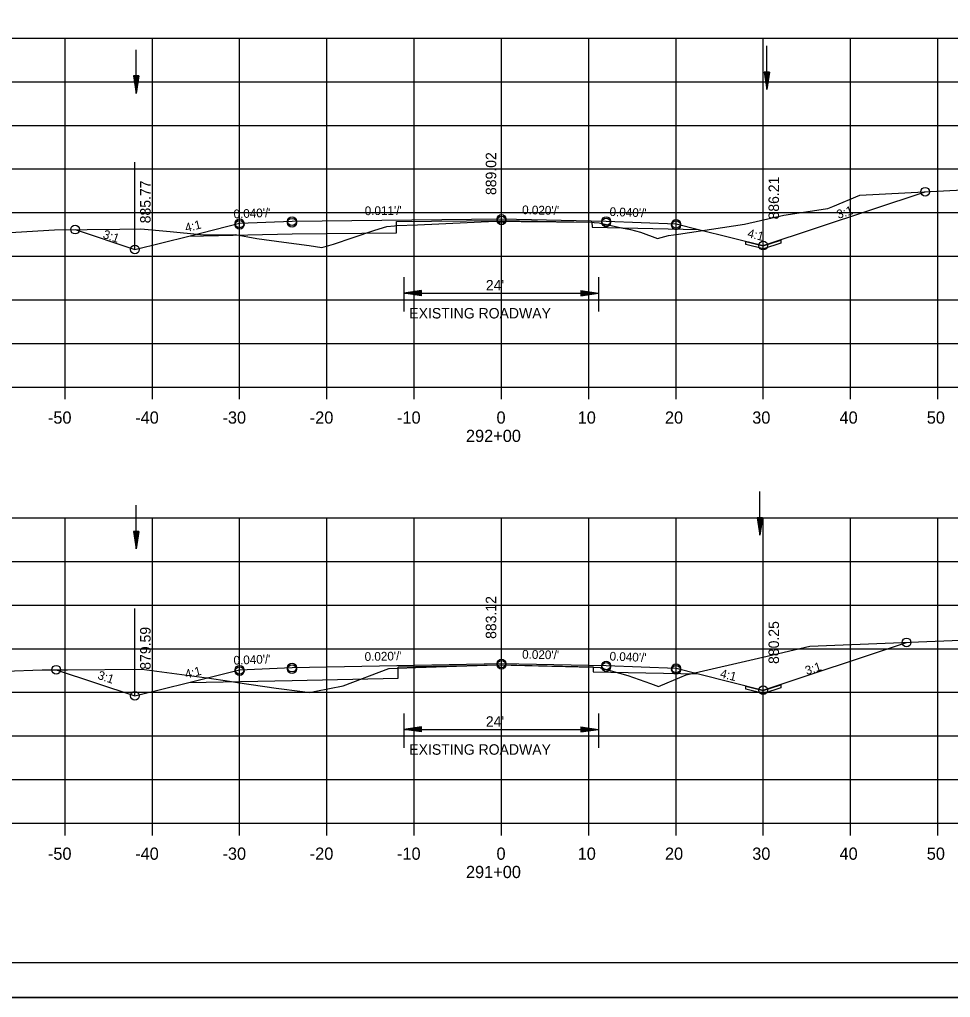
# Model space of a CAD drawing. Extents: x 1486524 to 1499135, y 326561 to 337924.
# Drawn here: x 1488927.7 to 1489034.3, y 332992.6 to 333104.8 of the extents above; entities that cross this region are included whole.
import ezdxf

# ---------------------------------------------------------------- set-up
doc = ezdxf.new("R2010")
doc.units = 0
for name, color, linetype in [('E_Const Align', 7, 'Continuous'), ('E_Const Align Station', 7, 'Continuous'), ('E_Ownership Information', 7, 'Continuous'), ('E_Property Line', 7, 'Continuous'), ('E_Proposed ROW and Easements', 7, 'Continuous'), ('E_Proposed ROW Fig Annot', 7, 'Continuous'), ('E_Quarter Calls', 7, 'Continuous'), ('E_Station Offset', 7, 'Continuous'), ('E_Survey Point', 7, 'Continuous'), ('E_Title Sheet', 7, 'Continuous'), ('E_Tract Number', 7, 'Continuous'), ('R_Water Annot', 7, 'Continuous'), ('R_Xsect Elev', 7, 'Continuous'), ('R_Xsect Slope', 7, 'Continuous')]:
    doc.layers.add(name, color=color, linetype=linetype)

msp = doc.modelspace()

# ---------------------------------------------------------------- linework, layer by layer
at = {"layer": 'E_Const Align'}
for p, q in [((1488842.89, 333062.63), (1489122.89, 333062.63)), ((1488932.89, 333061.23), (1488932.89, 333062.63)), ((1488942.89, 333061.23), (1488942.89, 333062.63)), ((1488952.89, 333061.23), (1488952.89, 333062.63)), ((1488962.89, 333061.23), (1488962.89, 333062.63)), ((1488972.89, 333061.23), (1488972.89, 333062.63)), ((1488982.89, 333061.23), (1488982.89, 333062.63)), ((1488992.89, 333061.23), (1488992.89, 333062.63)), ((1489002.89, 333061.23), (1489002.89, 333062.63)), ((1489012.89, 333061.23), (1489012.89, 333062.63)), ((1489022.89, 333061.23), (1489022.89, 333062.63)), ((1489032.89, 333061.23), (1489032.89, 333062.63)), ((1488842.89, 333012.63), (1489122.89, 333012.63)), ((1488932.89, 333011.23), (1488932.89, 333012.63)), ((1488942.89, 333011.23), (1488942.89, 333012.63)), ((1488952.89, 333011.23), (1488952.89, 333012.63)), ((1488962.89, 333011.23), (1488962.89, 333012.63)), ((1488972.89, 333011.23), (1488972.89, 333012.63)), ((1488982.89, 333011.23), (1488982.89, 333012.63)), ((1488992.89, 333011.23), (1488992.89, 333012.63)), ((1489002.89, 333011.23), (1489002.89, 333012.63)), ((1489012.89, 333011.23), (1489012.89, 333012.63)), ((1489022.89, 333011.23), (1489022.89, 333012.63)), ((1489032.89, 333011.23), (1489032.89, 333012.63))]:
    msp.add_line(p, q, dxfattribs=at)
at = {"layer": 'E_Ownership Information'}
for p, q in [((1488842.89, 333102.63), (1489122.89, 333102.63)), ((1488932.89, 333062.63), (1488932.89, 333102.63)), ((1488942.89, 333062.63), (1488942.89, 333102.63)), ((1488952.89, 333062.63), (1488952.89, 333102.63)), ((1488962.89, 333062.63), (1488962.89, 333102.63)), ((1488972.89, 333062.63), (1488972.89, 333102.63)), ((1488982.89, 333062.63), (1488982.89, 333102.63)), ((1488992.89, 333062.63), (1488992.89, 333102.63)), ((1489002.89, 333062.63), (1489002.89, 333102.63)), ((1489012.89, 333062.63), (1489012.89, 333102.63)), ((1489022.89, 333062.63), (1489022.89, 333102.63)), ((1489032.89, 333062.63), (1489032.89, 333102.63)), ((1488842.89, 333097.63), (1489122.89, 333097.63)), ((1488842.89, 333092.63), (1489122.89, 333092.63)), ((1488842.89, 333087.63), (1489122.89, 333087.63)), ((1488842.89, 333082.63), (1489122.89, 333082.63)), ((1488842.89, 333077.63), (1489122.89, 333077.63)), ((1488842.89, 333072.63), (1489122.89, 333072.63)), ((1488842.89, 333067.63), (1489122.89, 333067.63)), ((1488842.89, 333062.63), (1489122.89, 333062.63)), ((1488842.89, 333047.63), (1489122.89, 333047.63)), ((1488932.89, 333012.63), (1488932.89, 333047.63)), ((1488942.89, 333012.63), (1488942.89, 333047.63)), ((1488952.89, 333012.63), (1488952.89, 333047.63)), ((1488962.89, 333012.63), (1488962.89, 333047.63)), ((1488972.89, 333012.63), (1488972.89, 333047.63)), ((1488982.89, 333012.63), (1488982.89, 333047.63)), ((1488992.89, 333012.63), (1488992.89, 333047.63)), ((1489002.89, 333012.63), (1489002.89, 333047.63)), ((1489012.89, 333012.63), (1489012.89, 333047.63)), ((1489022.89, 333012.63), (1489022.89, 333047.63)), ((1489032.89, 333012.63), (1489032.89, 333047.63)), ((1488842.89, 333042.63), (1489122.89, 333042.63)), ((1488842.89, 333037.63), (1489122.89, 333037.63)), ((1488842.89, 333032.63), (1489122.89, 333032.63)), ((1488842.89, 333027.63), (1489122.89, 333027.63)), ((1488842.89, 333022.63), (1489122.89, 333022.63)), ((1488842.89, 333017.63), (1489122.89, 333017.63)), ((1488842.89, 333012.63), (1489122.89, 333012.63))]:
    msp.add_line(p, q, dxfattribs=at)
at = {"layer": 'E_Property Line'}
msp.add_line((1489141.07, 332996.63), (1488824.89, 332996.63), dxfattribs=at)
at = {"layer": 'E_Proposed ROW and Easements'}
for p, q in [((1488971.71, 333075.21), (1488971.71, 333071.28)), ((1488993.99, 333075.21), (1488993.99, 333071.28)), ((1488973.71, 333073.69), (1488971.71, 333073.39)), ((1488973.71, 333073.09), (1488971.71, 333073.39)), ((1488973.71, 333073.64), (1488972.04, 333073.39)), ((1488973.71, 333073.14), (1488972.04, 333073.39)), ((1488973.71, 333073.59), (1488972.39, 333073.39)), ((1488973.71, 333073.2), (1488972.39, 333073.39)), ((1488973.71, 333073.54), (1488972.72, 333073.39)), ((1488973.71, 333073.25), (1488972.72, 333073.39)), ((1488973.71, 333073.49), (1488973.06, 333073.39)), ((1488973.71, 333073.3), (1488973.06, 333073.39)), ((1488973.71, 333073.44), (1488973.39, 333073.39)), ((1488973.71, 333073.35), (1488973.39, 333073.39)), ((1488973.71, 333073.09), (1488973.71, 333073.69)), ((1488991.99, 333073.7), (1488993.99, 333073.4)), ((1488991.99, 333073.7), (1488991.99, 333073.1)), ((1488991.99, 333073.65), (1488993.65, 333073.4)), ((1488991.99, 333073.6), (1488993.31, 333073.4)), ((1488991.99, 333073.55), (1488992.98, 333073.4)), ((1488991.99, 333073.5), (1488992.64, 333073.4)), ((1488991.99, 333073.45), (1488992.3, 333073.4)), ((1488991.99, 333073.1), (1488993.99, 333073.4)), ((1488991.99, 333073.3), (1488992.64, 333073.4)), ((1488991.99, 333073.2), (1488993.31, 333073.4)), ((1488991.99, 333073.15), (1488993.65, 333073.4)), ((1488991.99, 333073.25), (1488992.98, 333073.4)), ((1488991.99, 333073.35), (1488992.3, 333073.4)), ((1488971.71, 333025.19), (1488971.71, 333021.26)), ((1488993.99, 333025.19), (1488993.99, 333021.26)), ((1488973.71, 333023.68), (1488971.71, 333023.38)), ((1488973.71, 333023.63), (1488972.04, 333023.38)), ((1488973.71, 333023.08), (1488973.71, 333023.68)), ((1488991.99, 333023.68), (1488993.99, 333023.38)), ((1488991.99, 333023.68), (1488991.99, 333023.08)), ((1488991.99, 333023.63), (1488993.65, 333023.38)), ((1488973.71, 333023.08), (1488971.71, 333023.38)), ((1488973.71, 333023.13), (1488972.04, 333023.38)), ((1488973.71, 333023.57), (1488972.39, 333023.38)), ((1488973.71, 333023.18), (1488972.39, 333023.38)), ((1488973.71, 333023.52), (1488972.72, 333023.38)), ((1488973.71, 333023.23), (1488972.72, 333023.38)), ((1488973.71, 333023.47), (1488973.06, 333023.38)), ((1488973.71, 333023.28), (1488973.06, 333023.38)), ((1488973.71, 333023.42), (1488973.39, 333023.38)), ((1488973.71, 333023.33), (1488973.39, 333023.38)), ((1488991.99, 333023.58), (1488993.31, 333023.38)), ((1488991.99, 333023.53), (1488992.98, 333023.38)), ((1488991.99, 333023.48), (1488992.64, 333023.38)), ((1488991.99, 333023.43), (1488992.3, 333023.38)), ((1488991.99, 333023.08), (1488993.99, 333023.38)), ((1488991.99, 333023.28), (1488992.64, 333023.38)), ((1488991.99, 333023.18), (1488993.31, 333023.38)), ((1488991.99, 333023.13), (1488993.65, 333023.38)), ((1488991.99, 333023.23), (1488992.98, 333023.38)), ((1488991.99, 333023.33), (1488992.3, 333023.38))]:
    msp.add_line(p, q, dxfattribs=at)
at = {"layer": 'E_Proposed ROW Fig Annot'}
for p, q in [((1489013, 333098.73), (1489013.3, 333096.73)), ((1489013.6, 333098.73), (1489013, 333098.73)), ((1489013.05, 333098.73), (1489013.3, 333097.06)), ((1489013.1, 333098.73), (1489013.3, 333097.41)), ((1489013.15, 333098.73), (1489013.3, 333097.74)), ((1489013.2, 333098.73), (1489013.3, 333098.08)), ((1489013.25, 333098.73), (1489013.3, 333098.41)), ((1489013.6, 333098.73), (1489013.3, 333096.73)), ((1489013.4, 333098.73), (1489013.3, 333098.08)), ((1489013.5, 333098.73), (1489013.3, 333097.41)), ((1489013.55, 333098.73), (1489013.3, 333097.06)), ((1489013.45, 333098.73), (1489013.3, 333097.74)), ((1489013.35, 333098.73), (1489013.3, 333098.41)), ((1488940.73, 333098.3), (1488941.03, 333096.3)), ((1488941.33, 333098.3), (1488940.73, 333098.3)), ((1488940.78, 333098.3), (1488941.03, 333096.63)), ((1488940.83, 333098.3), (1488941.03, 333096.98)), ((1488940.88, 333098.3), (1488941.03, 333097.31)), ((1488940.93, 333098.3), (1488941.03, 333097.65)), ((1488940.98, 333098.3), (1488941.03, 333097.98)), ((1488941.33, 333098.3), (1488941.03, 333096.3)), ((1488941.12, 333098.3), (1488941.03, 333097.65)), ((1488941.23, 333098.3), (1488941.03, 333096.98)), ((1488941.28, 333098.3), (1488941.03, 333096.63)), ((1488941.18, 333098.3), (1488941.03, 333097.31)), ((1488941.07, 333098.3), (1488941.03, 333097.98)), ((1488971.71, 333073.39), (1488993.99, 333073.4)), ((1489012.19, 333047.64), (1489012.49, 333045.64)), ((1489012.79, 333047.64), (1489012.19, 333047.64)), ((1489012.24, 333047.64), (1489012.49, 333045.98)), ((1489012.3, 333047.64), (1489012.49, 333046.32)), ((1489012.35, 333047.64), (1489012.49, 333046.65)), ((1489012.4, 333047.64), (1489012.49, 333046.99)), ((1489012.45, 333047.64), (1489012.49, 333047.33)), ((1489012.79, 333047.64), (1489012.49, 333045.64)), ((1489012.59, 333047.64), (1489012.49, 333046.99)), ((1489012.69, 333047.64), (1489012.49, 333046.32)), ((1489012.74, 333047.64), (1489012.49, 333045.98)), ((1489012.64, 333047.64), (1489012.49, 333046.65)), ((1489012.54, 333047.64), (1489012.49, 333047.33)), ((1488940.73, 333046.08), (1488941.03, 333044.08)), ((1488941.33, 333046.08), (1488940.73, 333046.08)), ((1488940.78, 333046.08), (1488941.03, 333044.42)), ((1488940.83, 333046.08), (1488941.03, 333044.76)), ((1488940.88, 333046.08), (1488941.03, 333045.09)), ((1488940.93, 333046.08), (1488941.03, 333045.43)), ((1488940.98, 333046.08), (1488941.03, 333045.77)), ((1488941.33, 333046.08), (1488941.03, 333044.08)), ((1488941.12, 333046.08), (1488941.03, 333045.43)), ((1488941.23, 333046.08), (1488941.03, 333044.76)), ((1488941.28, 333046.08), (1488941.03, 333044.42)), ((1488941.18, 333046.08), (1488941.03, 333045.09)), ((1488941.07, 333046.08), (1488941.03, 333045.77)), ((1488971.71, 333023.38), (1488993.99, 333023.38))]:
    msp.add_line(p, q, dxfattribs=at)
at = {"layer": 'E_Quarter Calls'}
msp.add_line((1488812.48, 332992.65), (1489145.82, 332992.65), dxfattribs=at)
for points in [[(1488812.48, 333205.98), (1489145.82, 333205.98), (1489145.82, 332992.64), (1488812.48, 332992.64)], [(1489058.81, 333202.09), (1489058.81, 333192.21), (1489094.54, 333192.21), (1489094.54, 333189.29), (1489117.74, 333189.29), (1489117.74, 333164.95), (1489141.07, 333164.95), (1489141.07, 332996.63), (1488824.89, 332996.63), (1488824.89, 333202.09)]]:
    msp.add_lwpolyline(points, close=True, dxfattribs=at)
for centre in [(1489031.43, 333085.02), (1489031.43, 333085.02), (1488952.89, 333081.4), (1488952.89, 333081.4), (1488958.89, 333081.64), (1488958.89, 333081.64), (1488958.89, 333081.47), (1488982.89, 333081.9), (1488982.89, 333081.9), (1488982.89, 333081.73), (1488994.89, 333081.66), (1488994.89, 333081.66), (1488994.89, 333081.49), (1488934.03, 333080.68), (1488934.03, 333080.68), (1488952.89, 333081.23), (1489002.89, 333081.34), (1489002.89, 333081.34), (1489002.89, 333081.17), (1488940.89, 333078.4), (1488940.89, 333078.4), (1489012.89, 333078.84), (1489012.89, 333078.84), (1489029.31, 333033.35), (1489029.31, 333033.35), (1488982.89, 333030.94), (1488982.89, 333030.94), (1488931.88, 333030.22), (1488931.88, 333030.22), (1488952.89, 333030.22), (1488952.89, 333030.22), (1488952.89, 333030.05), (1488958.89, 333030.46), (1488958.89, 333030.46), (1488958.89, 333030.29), (1488982.89, 333030.77), (1488994.89, 333030.7), (1488994.89, 333030.7), (1488994.89, 333030.53), (1489002.89, 333030.38), (1489002.89, 333030.38), (1489002.89, 333030.21), (1489012.89, 333027.88), (1489012.89, 333027.88), (1488940.89, 333027.22), (1488940.89, 333027.22)]:
    msp.add_circle(centre, 0.5, dxfattribs=at)
at = {"layer": 'E_Station Offset'}
for p, q in [((1489010.87, 333079.32), (1489012.89, 333078.82)), ((1489010.87, 333078.98), (1489010.87, 333079.32)), ((1489012.9, 333078.47), (1489010.87, 333078.98)), ((1489012.89, 333078.82), (1489014.89, 333079.48)), ((1489014.89, 333079.14), (1489012.9, 333078.47)), ((1489014.89, 333079.48), (1489014.89, 333079.14)), ((1489010.87, 333028.34), (1489012.89, 333027.83)), ((1489010.87, 333028), (1489010.87, 333028.34)), ((1489012.89, 333027.83), (1489014.89, 333028.5)), ((1489014.89, 333028.15), (1489012.9, 333027.49)), ((1489014.89, 333028.5), (1489014.89, 333028.15)), ((1489012.9, 333027.49), (1489010.87, 333028))]:
    msp.add_line(p, q, dxfattribs=at)
at = {"layer": 'E_Survey Point'}
for points in [[(1488947.06, 333079.94), (1488958.89, 333080.18), (1488970.87, 333080.31), (1488970.87, 333081.6), (1488982.89, 333081.73), (1488993.26, 333081.53), (1488993.27, 333080.94), (1489005.45, 333080.7)], [(1488947.06, 333028.76), (1488958.89, 333029), (1488971.05, 333029.24), (1488971.05, 333030.53), (1488982.89, 333030.77), (1488993.39, 333030.56), (1488993.4, 333029.98), (1489005.45, 333029.74)]]:
    msp.add_lwpolyline(points, dxfattribs=at)
at = {"layer": 'E_Title Sheet'}
for points in [[(1488934.03, 333080.68), (1488940.89, 333078.4), (1488947.06, 333079.94), (1488952.89, 333081.4), (1488958.89, 333081.64), (1488982.89, 333081.9), (1488994.89, 333081.66), (1489002.89, 333081.34), (1489005.45, 333080.7), (1489012.89, 333078.84), (1489031.43, 333085.02)], [(1488931.88, 333030.22), (1488940.89, 333027.22), (1488947.06, 333028.76), (1488952.89, 333030.22), (1488958.89, 333030.46), (1488982.89, 333030.94), (1488994.89, 333030.7), (1489002.89, 333030.38), (1489005.45, 333029.74), (1489012.89, 333027.88), (1489029.31, 333033.35)]]:
    msp.add_lwpolyline(points, dxfattribs=at)
at = {"layer": 'E_Tract Number'}
for points in [[(1488907.01, 333079.17), (1488931.68, 333080.66), (1488939.18, 333080.73), (1488941.58, 333080.75), (1488944.94, 333080.45), (1488948.4, 333080.13), (1488950.1, 333080.09), (1488952.39, 333080.11), (1488954.86, 333079.65), (1488957.94, 333079.22), (1488960.86, 333078.87), (1488962.32, 333078.64), (1488963.65, 333079.02), (1488965.89, 333079.79), (1488968.38, 333080.62), (1488969.74, 333081.03), (1488970.65, 333081.11), (1488970.87, 333081.13), (1488973.25, 333081.24), (1488982.2, 333081.65), (1488985.14, 333081.62), (1488993.26, 333081.52), (1488993.51, 333081.51), (1488994.07, 333081.47), (1488996.65, 333080.9), (1488997.66, 333080.68), (1488998.81, 333080.38), (1489000.75, 333079.65), (1489002.03, 333080.02), (1489003.19, 333080.15), (1489010.73, 333081.3), (1489010.73, 333081.3), (1489015.26, 333082.32), (1489020.03, 333083.06), (1489020.28, 333083.1), (1489020.86, 333083.34), (1489023.96, 333084.63), (1489034.26, 333085.17), (1489054.39, 333086.21)], [(1488926.04, 333030.04), (1488930.26, 333030.21), (1488933.16, 333030.22), (1488941.69, 333030.27), (1488949.14, 333029.3), (1488949.17, 333029.29), (1488949.18, 333029.29), (1488951.73, 333028.91), (1488952.64, 333028.74), (1488957.09, 333028.09), (1488960.1, 333027.71), (1488960.88, 333027.59), (1488961.62, 333027.74), (1488964.74, 333028.38), (1488969.98, 333030.34), (1488970.02, 333030.35), (1488970.02, 333030.35), (1488971.05, 333030.4), (1488973.09, 333030.46), (1488982.42, 333030.76), (1488993.36, 333030.51), (1488993.39, 333030.51), (1488993.39, 333030.51), (1488994.2, 333030.46), (1488994.25, 333030.45), (1488997.35, 333029.56), (1488999.98, 333028.64), (1489000.87, 333028.28), (1489001.87, 333028.71), (1489004.07, 333029.65), (1489012.84, 333031.65), (1489018.23, 333032.91), (1489038.36, 333033.71)]]:
    msp.add_lwpolyline(points, dxfattribs=at)
at = {"layer": 'R_Water Annot'}
for p, q in [((1488941.03, 333096.3), (1488941.03, 333101.3)), ((1489013.3, 333096.73), (1489013.3, 333101.73)), ((1489012.49, 333045.64), (1489012.49, 333050.64)), ((1488941.03, 333044.08), (1488941.03, 333049.08))]:
    msp.add_line(p, q, dxfattribs=at)
at = {"layer": 'R_Xsect Elev'}
for p, q in [((1488982.89, 333081.64), (1488982.89, 333091.64)), ((1489012.89, 333078.84), (1489012.89, 333088.84)), ((1488940.89, 333078.4), (1488940.89, 333088.4)), ((1488982.89, 333030.75), (1488982.89, 333040.75)), ((1488940.89, 333027.22), (1488940.89, 333037.22)), ((1489012.89, 333027.88), (1489012.89, 333037.88))]:
    msp.add_line(p, q, dxfattribs=at)

# ---------------------------------------------------------------- texts
at = {"layer": 'E_Const Align Station'}
for s, p in [('-50', (1488930.92, 333058.43)), ('-40', (1488940.92, 333058.43)), ('-30', (1488950.92, 333058.43)), ('-20', (1488960.92, 333058.43)), ('-10', (1488970.92, 333058.43)), ('0', (1488982.32, 333058.43)), ('10', (1488991.62, 333058.43)), ('20', (1489001.62, 333058.43)), ('30', (1489011.62, 333058.43)), ('40', (1489021.62, 333058.43)), ('50', (1489031.62, 333058.43)), ('292+00', (1488978.82, 333056.33)), ('-50', (1488930.92, 333008.43)), ('-40', (1488940.92, 333008.43)), ('-30', (1488950.92, 333008.43)), ('-20', (1488960.92, 333008.43)), ('-10', (1488970.92, 333008.43)), ('0', (1488982.32, 333008.43)), ('10', (1488991.62, 333008.43)), ('20', (1489001.62, 333008.43)), ('30', (1489011.62, 333008.43)), ('40', (1489021.62, 333008.43)), ('50', (1489031.62, 333008.43)), ('291+00', (1488978.82, 333006.33))]:
    msp.add_text(s, height=1.4, dxfattribs=at).set_placement(p)
at = {"layer": 'E_Proposed ROW Fig Annot'}
for s, p in [("24'", (1488981.1, 333073.7)), ('EXISTING ROADWAY', (1488972.33, 333070.49)), ("24'", (1488981.1, 333023.68)), ('EXISTING ROADWAY', (1488972.33, 333020.47))]:
    msp.add_text(s, height=1.2, dxfattribs=at).set_placement(p)
at = {"layer": 'R_Xsect Elev'}
for s, p in [('889.02', (1488982.29, 333084.64)), ('886.21', (1489014.69, 333081.84)), ('885.77', (1488942.69, 333081.4)), ('883.12', (1488982.29, 333033.75)), ('879.59', (1488942.69, 333030.22)), ('880.25', (1489014.69, 333030.88))]:
    msp.add_text(s, height=1.2, rotation=90, dxfattribs=at).set_placement(p)
at = {"layer": 'R_Xsect Slope'}
for s, rotation, p in [("0.040'/'", 2.2906, (1488952.21, 333081.97)), ("0.011'/'", 0.6243, (1488967.23, 333082.33)), ("0.020'/'", 358.8542, (1488985.25, 333082.45)), ("0.040'/'", 357.7094, (1488995.26, 333082.25)), ('3:1', 18.4349, (1489021.49, 333081.9)), ('4:1', 14.0362, (1488946.76, 333080.38)), ('3:1', 341.5651, (1488937.14, 333079.74)), ('4:1', 345.9638, (1489011.01, 333079.82)), ("0.040'/'", 2.2906, (1488952.21, 333030.79)), ("0.020'/'", 1.1458, (1488967.22, 333031.22)), ("0.020'/'", 358.8542, (1488985.25, 333031.49)), ("0.040'/'", 357.7094, (1488995.26, 333031.28)), ('4:1', 14.0362, (1488946.76, 333029.2)), ('3:1', 18.4349, (1489017.87, 333029.6)), ('3:1', 341.5651, (1488936.54, 333029.19)), ('4:1', 345.9638, (1489007.87, 333029.35))]:
    msp.add_text(s, height=1, rotation=rotation, dxfattribs=at).set_placement(p)

doc.saveas('drawing.dxf')
